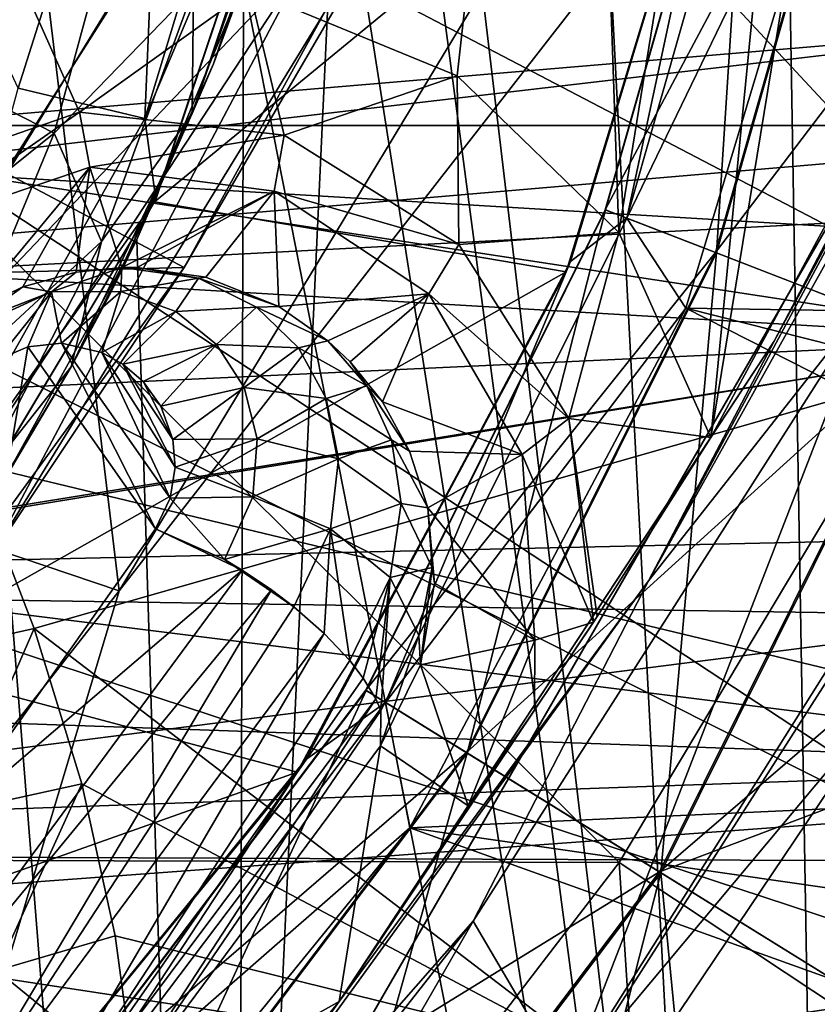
# Model space of a CAD drawing. Header units: metres. Extents: x -23 to 23, y -109 to 23.
# Tile 495 of 656: x 10.42 to 11.7, y -7.96 to -6.38. Entities that reach past the tile are written whole.
import ezdxf

# ---------------------------------------------------------------- set-up
doc = ezdxf.new("R2010")
doc.units = ezdxf.units.M
doc.layers.add('solid_509434_01', color=7, linetype='CONTINUOUS')

msp = doc.modelspace()

# ---------------------------------------------------------------- linework, layer by layer
at = {"layer": 'solid_509434_01'}
for points in [[(10.253399, 20.587858), (12.106771, 19.555323), (10.253399, -20.587858)], [(12.106771, 19.555323), (12.106771, -19.555323), (10.253399, -20.587858)], [(10.290458, 14.165108, 46), (10.290458, -14.165108, 46), (11.716102, -13.011222, 46)], [(10.290458, 14.165108, 46), (11.716102, -13.011222, 46), (11.716102, 13.011222, 46)], [(11.521794, 1.355526, 72.900002), (11, -5, 72.900002), (11.735027, -11.198284, 72.900002)], [(11.521794, 1.355526, 72.900002), (11.735027, -11.198284, 72.900002), (12.328992, 0.695774, 72.900002)], [(18.404852, -1.873397, 106.099998), (14.960517, -1.087624, 106.099998), (8.422169, -12.412375, 106.099998)], [(8.422169, -12.412375, 109.099998), (8.422169, -12.412375, 106.099998), (14.960517, -1.087624, 106.099998)], [(8.422169, -12.412375, 109.099998), (14.960517, -1.087624, 106.099998), (9.084251, -11.265615, 110.232346)], [(9.084251, -11.265615, 110.232346), (14.960517, -1.087624, 106.099998), (9.713888, -10.175053, 111.099998)], [(9.713888, -10.175053, 111.099998), (14.960517, -1.087624, 106.099998), (13.668797, -3.324948, 111.099998)], [(18.121199, -3.72379, 106.099998), (18.404852, -1.873397, 106.099998), (8.422169, -12.412375, 106.099998)], [(12.193841, -2.977841, 54.400002), (12.22377, -5.758675, 54.400002), (11.525496, -7.053089, 54.400002)], [(11.833839, -3.907073, 54.400002), (12.193841, -2.977841, 54.400002), (11.525496, -7.053089, 54.400002)], [(10.575514, -7.299379, 111.099998), (9.713888, -10.175053, 111.099998), (13.668797, -3.324948, 111.099998)], [(11.378405, -5.970968, 111.099998), (10.575514, -7.299379, 111.099998), (13.668797, -3.324948, 111.099998)], [(4.5, -3.5, 91.650002), (11.444531, -5.389339, 91.650002), (10.679605, -6.78, 91.650002)], [(4.5, -6.947333, 91.650002), (4.5, -3.5, 91.650002), (10.679605, -6.78, 91.650002)], [(17.651779, -5.537324, 106.099998), (18.121199, -3.72379, 106.099998), (8.422169, -12.412375, 106.099998)], [(12.073655, -7.790968, 160.36026), (6.034029, -3.818644, 160.518265), (5.532498, -4.492317, 160.518265)], [(12.913908, -6.335608, 160.36026), (6.034029, -3.818644, 160.518265), (12.073655, -7.790968, 160.36026)], [(11.377813, -6.723723, 54.400002), (11.309221, -4.754323, 54.400002), (11.833839, -3.907073, 54.400002)], [(11.377813, -6.723723, 54.400002), (11.833839, -3.907073, 54.400002), (11.525496, -7.053089, 54.400002)], [(11.070127, -9.13894, 160.36026), (5.532498, -4.492317, 160.518265), (4.956149, -5.103211, 160.518265)], [(12.073655, -7.790968, 160.36026), (5.532498, -4.492317, 160.518265), (11.070127, -9.13894, 160.36026)], [(11.118183, -6.471982, 54.400002), (10.784767, -6.334826, 54.400002), (11.309221, -4.754323, 54.400002)], [(11.377813, -6.723723, 54.400002), (11.118183, -6.471982, 54.400002), (11.309221, -4.754323, 54.400002)], [(9.340305, -4.843972, 124.174011), (10.930961, -5.404723, 123.09687), (10.247341, -6.609761, 123.09687)], [(12.838704, -4.946627, 121.865013), (12.188417, -6.383096, 121.865013), (10.930961, -5.404723, 123.09687)], [(-15.310991, -4.978122, 84), (-14.70641, -6.552169, 84), (15.31097, -4.978186, 84)], [(-14.70641, -6.552169, 84), (14.706376, -6.552244, 84), (15.31097, -4.978186, 84)], [(11.735027, -11.198284, 72.900002), (11, -5, 72.900002), (10.974696, -5.448019, 72.900002)], [(11.070127, -9.13894, 160.36026), (4.956149, -5.103211, 160.518265), (9.916895, -10.361295, 160.36026)], [(8.197209, -5.279028, 98.599998), (7.363748, -6.390323, 98.599998), (10.906974, -5.792941, 98.599998)], [(9.700037, -6.593759, 158.149994), (10.149278, -5.388997, 158.149994), (15.65626, -6.088651, 158.149994)], [(10.679605, -6.78, 91.650002), (11.444531, -5.389339, 91.650002), (11.172611, -5.932559, 98.300003)], [(12.188417, -6.383096, 121.865013), (10.247341, -6.609761, 123.09687), (10.930961, -5.404723, 123.09687)], [(10.822536, -5.949132, 100.099998), (16.110178, -5.427851, 100.099998), (15.428868, -7.137864, 100.099998)], [(12.061766, -6.895697, 124.262932), (10.718963, -5.450511, 125.416168), (10.404607, -6.028962, 125.416168)], [(12.061766, -6.895697, 124.262932), (12.677967, -5.683835, 124.262932), (10.718963, -5.450511, 125.416168)], [(11.735027, -11.198284, 72.900002), (10.974696, -5.448019, 72.900002), (10.899777, -5.889646, 72.900002)], [(9.7273, -6.591065, 100.400002), (9.742374, -6.724676, 100.187866), (10.481912, -5.501331, 100.187866)], [(10.136563, -5.94244, 100.400002), (9.7273, -6.591065, 100.400002), (10.481912, -5.501331, 100.187866)], [(10.481912, -5.501331, 100.187866), (9.742374, -6.724676, 100.187866), (10.584085, -5.760596, 100.099998)], [(10.088026, -6.460151, 54.400002), (9.84258, -6.091268, 54.400002), (10.637847, -5.490748, 54.400002)], [(10.423058, -6.331089, 54.400002), (10.088026, -6.460151, 54.400002), (10.637847, -5.490748, 54.400002)], [(17.000689, -7.295651, 106.099998), (17.651779, -5.537324, 106.099998), (8.422169, -12.412375, 106.099998)], [(10.575514, -7.299379, 111.099998), (10.384273, -5.708711, 110.099998), (9.586883, -6.965213, 110.099998)], [(10.384274, -5.708708, 100.599998), (10.822536, -5.949132, 100.099998), (9.991735, -7.258531, 100.099998)], [(11.378405, -5.970968, 111.099998), (10.384273, -5.708711, 110.099998), (10.575514, -7.299379, 111.099998)], [(10.864033, -5.723017, 75.139252), (10.907485, -5.855314, 74.400002), (10.616578, -6.540737, 75.139252)], [(10.864033, -5.723017, 75.139252), (10.616578, -6.540737, 75.139252), (10.650364, -5.743917, 75.856514)], [(10.650364, -5.743917, 75.856514), (10.413458, -6.492272, 75.856514), (10.216964, -6.069409, 76.523087)], [(10.616578, -6.540737, 75.139252), (10.413458, -6.492272, 75.856514), (10.650364, -5.743917, 75.856514)], [(9.742374, -6.724676, 100.187866), (10.304541, -6.246522, 100.099998), (10.584085, -5.760596, 100.099998)], [(11.525496, -7.053089, 54.400002), (12.22377, -5.758675, 54.400002), (11.626937, -6.898334, 53.998253)], [(12.22377, -5.758675, 54.400002), (12.134419, -5.960582, 53.998253), (11.626937, -6.898334, 53.998253)], [(7.363748, -6.390323, 98.599998), (10.119771, -7.078863, 98.599998), (10.906974, -5.792941, 98.599998)], [(10.879126, -6.281066, 98.512131), (10.906974, -5.792941, 98.599998), (10.119771, -7.078863, 98.599998)], [(10.616578, -6.540737, 75.139252), (10.907485, -5.855314, 74.400002), (10.634219, -6.671063, 74.400002)], [(10.632411, -6.674879, 72.900002), (10.906758, -5.858609, 72.900002), (11.559847, -5.911167, 72.900002)], [(10.634219, -6.671063, 74.400002), (10.906758, -5.858609, 72.900002), (10.632411, -6.674879, 72.900002)], [(10.634219, -6.671063, 74.400002), (10.907485, -5.855314, 74.400002), (10.906758, -5.858609, 72.900002)], [(11.35586, -6.687469, 73.623169), (11.591764, -5.85835, 73.623169), (11.356274, -6.68763, 73.37561)], [(11.778519, -5.89326, 73.868675), (11.591764, -5.85835, 73.623169), (11.35586, -6.687469, 73.623169)], [(11.591764, -5.85835, 73.623169), (11.592201, -5.858431, 73.37561), (11.356274, -6.68763, 73.37561)], [(11.356274, -6.68763, 73.37561), (11.592201, -5.858431, 73.37561), (11.534366, -6.756623, 73.130249)], [(11.390619, -6.700935, 74.04142), (11.628407, -5.865199, 74.04142), (11.757998, -5.940118, 74.099998)], [(11.561614, -5.902317, 73.900002), (11.628407, -5.865199, 74.04142), (11.390619, -6.700935, 74.04142)], [(11.592201, -5.858431, 73.37561), (11.779939, -5.893525, 73.130249), (11.534366, -6.756623, 73.130249)], [(11.735027, -11.198284, 72.900002), (10.899777, -5.889646, 72.900002), (10.7753, -6.321504, 72.900002)], [(11.533019, -6.756101, 73.868675), (11.778519, -5.89326, 73.868675), (11.35586, -6.687469, 73.623169)], [(12.203321, -5.887346, 53.928673), (11.784501, -6.826897, 53.900002), (11.425137, -7.283415, 53.928673)], [(12.203321, -5.887346, 53.928673), (11.425137, -7.283415, 53.928673), (12.134419, -5.960582, 53.998253)], [(12.136732, -5.960222, 74.043144), (11.778519, -5.89326, 73.868675), (11.533019, -6.756101, 73.868675)], [(11.534366, -6.756623, 73.130249), (11.779939, -5.893525, 73.130249), (11.87478, -6.8885, 72.956299)], [(10.632411, -6.674879, 72.900002), (11.559847, -5.911167, 72.900002), (11.292959, -6.786839, 72.900002)], [(11.292959, -6.786839, 72.900002), (11.559847, -5.911167, 72.900002), (11.299817, -6.770332, 73.900002)], [(11.299817, -6.770332, 73.900002), (11.561614, -5.902317, 73.900002), (11.390619, -6.700935, 74.04142)], [(11.559847, -5.911167, 72.900002), (11.561614, -5.902317, 73.900002), (11.299817, -6.770332, 73.900002)], [(10.679605, -6.78, 91.650002), (11.172611, -5.932559, 98.300003), (10.365658, -7.250906, 98.300003)], [(10.879126, -6.281066, 98.512131), (10.365658, -7.250906, 98.300003), (11.172611, -5.932559, 98.300003)], [(11.390619, -6.700935, 74.04142), (11.757998, -5.940118, 74.099998), (11.485077, -6.845605, 74.099998)], [(11.485077, -6.845605, 74.099998), (11.757998, -5.940118, 74.099998), (13.050323, -6.870268, 74.099998)], [(9.991735, -7.258531, 100.099998), (10.822536, -5.949132, 100.099998), (15.428868, -7.137864, 100.099998)], [(11.425137, -7.283415, 53.928673), (11.626937, -6.898334, 53.998253), (12.134419, -5.960582, 53.998253)], [(11.872829, -6.887744, 74.043144), (12.136732, -5.960222, 74.043144), (11.533019, -6.756101, 73.868675)], [(12.061766, -6.895697, 124.262932), (10.404607, -6.028962, 125.416168), (10.059065, -6.589343, 125.416168)], [(10.69269, -6.532525, 68.789856), (10.726728, -6.453097, 68.857368), (10.853379, -6.073064, 68.711205)], [(10.830923, -6.122151, 68.52729), (10.69269, -6.532525, 68.789856), (10.853379, -6.073064, 68.711205)], [(10.853379, -6.073064, 68.711205), (10.726728, -6.453097, 68.857368), (10.7753, -6.321504, 72.900002)], [(9.700037, -6.593759, 158.149994), (15.65626, -6.088651, 158.149994), (15.2953, -6.928051, 158.149994)], [(10.278949, -6.466509, 67.543297), (10.57847, -6.167852, 67.694832), (10.35322, -6.118078, 67.294067)], [(7.371345, -6.381042, 98.599998), (13.141463, -6.127965, 98.599998), (12.360409, -7.580604, 98.599998)], [(10.694644, -6.333047, 68.218842), (10.69269, -6.532525, 68.789856), (10.830923, -6.122151, 68.52729)], [(10.278949, -6.466509, 67.543297), (10.471233, -6.564219, 67.964005), (10.57847, -6.167852, 67.694832)], [(10.57847, -6.167852, 67.694832), (10.471233, -6.564219, 67.964005), (10.694644, -6.333047, 68.218842)], [(9.585305, -7.302037, 100.099998), (15.531333, -7.392719, 100.099998), (16.026323, -6.242848, 100.099998)], [(9.97379, -6.761765, 100.099998), (9.585305, -7.302037, 100.099998), (16.026323, -6.242848, 100.099998)], [(10.304541, -6.246522, 100.099998), (9.97379, -6.761765, 100.099998), (16.026323, -6.242848, 100.099998)], [(10.076378, -7.501585, 98.512131), (10.879126, -6.281066, 98.512131), (10.119771, -7.078863, 98.599998)], [(10.076378, -7.501585, 98.512131), (10.365658, -7.250906, 98.300003), (10.879126, -6.281066, 98.512131)], [(10.761312, -11.833097, 72.900002), (10.7753, -6.321504, 72.900002), (10.603984, -6.735096, 72.900002)], [(10.726728, -6.453097, 68.857368), (10.603984, -6.735096, 72.900002), (10.7753, -6.321504, 72.900002)], [(10.761312, -11.833097, 72.900002), (11.735027, -11.198284, 72.900002), (10.7753, -6.321504, 72.900002)], [(10.199158, -6.638657, 54.486027), (10.088026, -6.460151, 54.400002), (10.423058, -6.331089, 54.400002)], [(10.511634, -6.530367, 54.486027), (10.199158, -6.638657, 54.486027), (10.423058, -6.331089, 54.400002)], [(10.511634, -6.530367, 54.486027), (10.423058, -6.331089, 54.400002), (10.784767, -6.334826, 54.400002)], [(10.471233, -6.564219, 67.964005), (10.547137, -6.738192, 68.47908), (10.694644, -6.333047, 68.218842)], [(10.840237, -6.567621, 54.486027), (10.511634, -6.530367, 54.486027), (10.784767, -6.334826, 54.400002)], [(10.694644, -6.333047, 68.218842), (10.547137, -6.738192, 68.47908), (10.69269, -6.532525, 68.789856)], [(10.840237, -6.567621, 54.486027), (10.784767, -6.334826, 54.400002), (11.118183, -6.471982, 54.400002)], [(6.892837, -6.89542, 98.599998), (7.371345, -6.381042, 98.599998), (12.360409, -7.580604, 98.599998)], [(12.188417, -6.383096, 121.865013), (11.378046, -7.735729, 121.865013), (10.247341, -6.609761, 123.09687)], [(12.578945, -8.532036, 120.490494), (11.378046, -7.735729, 121.865013), (12.188417, -6.383096, 121.865013)], [(10.157389, -6.816461, 67.780403), (10.471233, -6.564219, 67.964005), (10.278949, -6.466509, 67.543297)], [(10.726728, -6.453097, 68.857368), (10.560324, -6.82321, 68.995605), (10.603984, -6.735096, 72.900002)], [(10.69269, -6.532525, 68.789856), (10.560324, -6.82321, 68.995605), (10.726728, -6.453097, 68.857368)], [(11.120539, -6.743116, 54.486027), (10.840237, -6.567621, 54.486027), (11.118183, -6.471982, 54.400002)], [(11.120539, -6.743116, 54.486027), (11.118183, -6.471982, 54.400002), (11.377813, -6.723723, 54.400002)], [(10.616578, -6.540737, 75.139252), (10.198304, -7.285685, 75.139252), (10.413458, -6.492272, 75.856514)], [(10.511634, -6.530367, 54.486027), (10.246555, -6.714789, 54.694763), (10.199158, -6.638657, 54.486027)], [(10.511634, -6.530367, 54.486027), (10.528537, -6.618762, 54.694763), (10.246555, -6.714789, 54.694763)], [(10.840237, -6.567621, 54.486027), (10.528537, -6.618762, 54.694763), (10.511634, -6.530367, 54.486027)], [(10.616578, -6.540737, 75.139252), (10.634219, -6.671063, 74.400002), (10.198304, -7.285685, 75.139252)], [(10.69269, -6.532525, 68.789856), (10.498278, -6.939602, 69.038185), (10.560324, -6.82321, 68.995605)], [(10.547137, -6.738192, 68.47908), (10.498278, -6.939602, 69.038185), (10.69269, -6.532525, 68.789856)], [(-14.70641, -6.552169, 84), (-13.941142, -8.052975, 84), (14.706376, -6.552244, 84)], [(-13.941142, -8.052975, 84), (13.941094, -8.053056, 84), (14.706376, -6.552244, 84)], [(10.157389, -6.816461, 67.780403), (10.307223, -6.959758, 68.218765), (10.471233, -6.564219, 67.964005)], [(10.471233, -6.564219, 67.964005), (10.307223, -6.959758, 68.218765), (10.547137, -6.738192, 68.47908)], [(10.840237, -6.567621, 54.486027), (10.824327, -6.657231, 54.694763), (10.528537, -6.618762, 54.694763)], [(11.120539, -6.743116, 54.486027), (10.824327, -6.657231, 54.694763), (10.840237, -6.567621, 54.486027)], [(9.083961, -7.72249, 158.149994), (9.700037, -6.593759, 158.149994), (15.2953, -6.928051, 158.149994)], [(10.175427, -6.784923, 125.300674), (12.061766, -6.895697, 124.262932), (10.059065, -6.589343, 125.416168)], [(11.378046, -7.735729, 121.865013), (9.431443, -7.729477, 123.09687), (10.247341, -6.609761, 123.09687)], [(10.528537, -6.618762, 54.694763), (10.333207, -6.853974, 64.087692), (10.246555, -6.714789, 54.694763)], [(10.528537, -6.618762, 54.694763), (10.420793, -6.810904, 64.09166), (10.333207, -6.853974, 64.087692)], [(10.528537, -6.618762, 54.694763), (10.506383, -6.787537, 64.101974), (10.420793, -6.810904, 64.09166)], [(10.528537, -6.618762, 54.694763), (10.57963, -6.780145, 64.115135), (10.506383, -6.787537, 64.101974)], [(10.528537, -6.618762, 54.694763), (10.824327, -6.657231, 54.694763), (10.57963, -6.780145, 64.115135)], [(10.824327, -6.657231, 54.694763), (10.604458, -6.780144, 64.120438), (10.57963, -6.780145, 64.115135)], [(10.824327, -6.657231, 54.694763), (10.714874, -6.795636, 64.149223), (10.604458, -6.780144, 64.120438)], [(10.824327, -6.657231, 54.694763), (10.832003, -6.842782, 64.189888), (10.714874, -6.795636, 64.149223)], [(10.824327, -6.657231, 54.694763), (11.072672, -6.822514, 54.694763), (10.832003, -6.842782, 64.189888)], [(11.120539, -6.743116, 54.486027), (11.072672, -6.822514, 54.694763), (10.824327, -6.657231, 54.694763)], [(10.192843, -7.409513, 74.400002), (10.634219, -6.671063, 74.400002), (10.632411, -6.674879, 72.900002)], [(10.198304, -7.285685, 75.139252), (10.634219, -6.671063, 74.400002), (10.192843, -7.409513, 74.400002)], [(10.190804, -7.412057, 72.900002), (10.632411, -6.674879, 72.900002), (11.292959, -6.786839, 72.900002)], [(10.192843, -7.409513, 74.400002), (10.632411, -6.674879, 72.900002), (10.190804, -7.412057, 72.900002)], [(10.971622, -7.459124, 73.623169), (11.35586, -6.687469, 73.623169), (10.971999, -7.459358, 73.37561)], [(11.533019, -6.756101, 73.868675), (11.35586, -6.687469, 73.623169), (10.971622, -7.459124, 73.623169)], [(11.35586, -6.687469, 73.623169), (11.356274, -6.68763, 73.37561), (10.971999, -7.459358, 73.37561)], [(10.971999, -7.459358, 73.37561), (11.356274, -6.68763, 73.37561), (11.134381, -7.5599, 73.130249)], [(11.356274, -6.68763, 73.37561), (11.534366, -6.756623, 73.130249), (11.134381, -7.5599, 73.130249)], [(11.003314, -7.478747, 74.04142), (11.390619, -6.700935, 74.04142), (11.485077, -6.845605, 74.099998)], [(11.299817, -6.770332, 73.900002), (11.390619, -6.700935, 74.04142), (11.003314, -7.478747, 74.04142)], [(12.173133, -6.693384, 53.900002), (11.294981, -8.087753, 53.900002), (11.784501, -6.826897, 53.900002)], [(11.827487, -7.45071, 53.950001), (11.294981, -8.087753, 53.900002), (12.173133, -6.693384, 53.900002)], [(10.761312, -11.833097, 72.900002), (10.603984, -6.735096, 72.900002), (10.386634, -7.128485, 72.900002)], [(10.498278, -6.939602, 69.038185), (10.386634, -7.128485, 72.900002), (10.603984, -6.735096, 72.900002)], [(10.560324, -6.82321, 68.995605), (10.498278, -6.939602, 69.038185), (10.603984, -6.735096, 72.900002)], [(11.297584, -7.022442, 54.486027), (11.120539, -6.743116, 54.486027), (11.377813, -6.723723, 54.400002)], [(11.297584, -7.022442, 54.486027), (11.377813, -6.723723, 54.400002), (11.525496, -7.053089, 54.400002)], [(10.307223, -6.959758, 68.218765), (10.342225, -7.137953, 68.724396), (10.547137, -6.738192, 68.47908)], [(10.547137, -6.738192, 68.47908), (10.342225, -7.137953, 68.724396), (10.498278, -6.939602, 69.038185)], [(11.297584, -7.022442, 54.486027), (11.072672, -6.822514, 54.694763), (11.120539, -6.743116, 54.486027)], [(11.133153, -7.55914, 73.868675), (11.533019, -6.756101, 73.868675), (10.971622, -7.459124, 73.623169)], [(11.872829, -6.887744, 74.043144), (11.533019, -6.756101, 73.868675), (11.133153, -7.55914, 73.868675)], [(11.134381, -7.5599, 73.130249), (11.534366, -6.756623, 73.130249), (11.444766, -7.752083, 72.956299)], [(11.534366, -6.756623, 73.130249), (11.87478, -6.8885, 72.956299), (11.444766, -7.752083, 72.956299)], [(4.5, -6.947333, 91.650002), (10.679605, -6.78, 91.650002), (9.746222, -8.0643, 91.650002)], [(9.746222, -8.0643, 91.650002), (10.679605, -6.78, 91.650002), (10.365658, -7.250906, 98.300003)], [(10.466644, -6.819304, 64.206161), (10.506383, -6.787537, 64.101974), (10.57963, -6.780145, 64.115135)], [(10.466644, -6.819304, 64.206161), (10.57963, -6.780145, 64.115135), (10.578422, -6.818895, 64.267014)], [(10.702667, -6.797308, 64.197388), (10.578422, -6.818895, 64.267014), (10.57963, -6.780145, 64.115135)], [(10.702667, -6.797308, 64.197388), (10.57963, -6.780145, 64.115135), (10.604458, -6.780144, 64.120438)], [(10.702667, -6.797308, 64.197388), (10.604458, -6.780144, 64.120438), (10.714874, -6.795636, 64.149223)], [(10.87456, -7.571047, 73.900002), (11.299817, -6.770332, 73.900002), (11.003314, -7.478747, 74.04142)], [(11.292959, -6.786839, 72.900002), (11.299817, -6.770332, 73.900002), (10.87456, -7.571047, 73.900002)], [(10.175427, -6.784923, 125.300674), (10.277535, -6.978586, 125.189629), (12.061766, -6.895697, 124.262932)], [(10.190804, -7.412057, 72.900002), (11.292959, -6.786839, 72.900002), (10.86149, -7.590755, 72.900002)], [(10.466644, -6.819304, 64.206161), (10.420793, -6.810904, 64.09166), (10.506383, -6.787537, 64.101974)], [(10.702667, -6.797308, 64.197388), (10.666224, -6.850839, 64.342445), (10.578422, -6.818895, 64.267014)], [(10.702667, -6.797308, 64.197388), (10.795723, -6.843535, 64.288048), (10.666224, -6.850839, 64.342445)], [(10.702667, -6.797308, 64.197388), (10.714874, -6.795636, 64.149223), (10.832003, -6.842782, 64.189888)], [(10.702667, -6.797308, 64.197388), (10.832003, -6.842782, 64.189888), (10.795723, -6.843535, 64.288048)], [(10.86149, -7.590755, 72.900002), (11.292959, -6.786839, 72.900002), (10.87456, -7.571047, 73.900002)], [(10.341881, -6.867906, 64.18045), (10.333207, -6.853974, 64.087692), (10.420793, -6.810904, 64.09166)], [(10.466644, -6.819304, 64.206161), (10.341881, -6.867906, 64.18045), (10.420793, -6.810904, 64.09166)], [(10.466644, -6.819304, 64.206161), (10.345788, -6.874181, 64.199677), (10.341881, -6.867906, 64.18045)], [(10.466644, -6.819304, 64.206161), (10.379622, -6.928529, 64.294586), (10.345788, -6.874181, 64.199677)], [(10.466644, -6.819304, 64.206161), (10.428829, -6.907382, 64.302864), (10.379622, -6.928529, 64.294586)], [(10.466644, -6.819304, 64.206161), (10.48307, -6.90174, 64.327332), (10.428829, -6.907382, 64.302864)], [(10.466644, -6.819304, 64.206161), (10.578422, -6.818895, 64.267014), (10.48307, -6.90174, 64.327332)], [(10.578422, -6.818895, 64.267014), (10.54758, -6.916548, 64.374901), (10.48307, -6.90174, 64.327332)], [(10.578422, -6.818895, 64.267014), (10.666224, -6.850839, 64.342445), (10.54758, -6.916548, 64.374901)], [(11.072672, -6.822514, 54.694763), (10.910619, -6.897717, 64.224731), (10.832003, -6.842782, 64.189888)], [(11.072672, -6.822514, 54.694763), (10.946469, -6.931679, 64.243462), (10.910619, -6.897717, 64.224731)], [(11.072672, -6.822514, 54.694763), (10.998011, -6.995664, 64.275246), (10.946469, -6.931679, 64.243462)], [(11.072672, -6.822514, 54.694763), (11.222355, -7.080537, 54.694763), (10.998011, -6.995664, 64.275246)], [(11.297584, -7.022442, 54.486027), (11.222355, -7.080537, 54.694763), (11.072672, -6.822514, 54.694763)], [(11.294981, -8.087753, 53.900002), (11.143915, -7.829821, 53.900002), (11.784501, -6.826897, 53.900002)], [(11.425137, -7.283415, 53.928673), (11.784501, -6.826897, 53.900002), (11.143915, -7.829821, 53.900002)], [(10.795723, -6.843535, 64.288048), (10.731757, -6.903958, 64.423225), (10.666224, -6.850839, 64.342445)], [(10.795723, -6.843535, 64.288048), (10.863423, -6.909208, 64.380592), (10.731757, -6.903958, 64.423225)], [(10.795723, -6.843535, 64.288048), (10.832003, -6.842782, 64.189888), (10.910619, -6.897717, 64.224731)], [(10.795723, -6.843535, 64.288048), (10.910619, -6.897717, 64.224731), (10.863423, -6.909208, 64.380592)], [(11.003314, -7.478747, 74.04142), (11.485077, -6.845605, 74.099998), (11.042365, -7.679976, 74.099998)], [(11.042365, -7.679976, 74.099998), (11.485077, -6.845605, 74.099998), (12.955381, -7.592975, 74.099998)], [(11.485077, -6.845605, 74.099998), (13.026409, -7.235283, 74.099998), (12.955381, -7.592975, 74.099998)], [(11.485077, -6.845605, 74.099998), (13.050323, -6.870268, 74.099998), (13.026409, -7.235283, 74.099998)], [(10.666224, -6.850839, 64.342445), (10.58132, -6.935102, 64.408928), (10.54758, -6.916548, 64.374901)], [(10.666224, -6.850839, 64.342445), (10.731757, -6.903958, 64.423225), (10.58132, -6.935102, 64.408928)], [(11.442988, -7.750982, 74.043144), (11.872829, -6.887744, 74.043144), (11.133153, -7.55914, 73.868675)], [(12.268468, -7.041016, 74.099998), (11.872829, -6.887744, 74.043144), (11.442988, -7.750982, 74.043144)], [(11.803727, -7.974342, 72.900032), (11.444766, -7.752083, 72.956299), (11.87478, -6.8885, 72.956299)], [(6.381033, -7.371809, 98.599998), (6.892837, -6.89542, 98.599998), (12.360409, -7.580604, 98.599998)], [(10.277535, -6.978586, 125.189629), (10.365514, -7.170213, 125.083328), (12.061766, -6.895697, 124.262932)], [(10.428829, -6.907382, 64.302864), (10.302598, -7.668501, 64.896965), (10.379622, -6.928529, 64.294586)], [(10.428829, -6.907382, 64.302864), (10.633937, -7.199607, 64.659515), (10.302598, -7.668501, 64.896965)], [(10.365514, -7.170213, 125.083328), (10.439292, -7.359827, 124.982109), (12.061766, -6.895697, 124.262932)], [(10.428829, -6.907382, 64.302864), (10.48307, -6.90174, 64.327332), (10.633937, -7.199607, 64.659515)], [(10.439292, -7.359827, 124.982109), (11.330073, -8.041533, 124.262932), (12.061766, -6.895697, 124.262932)], [(10.48307, -6.90174, 64.327332), (10.657469, -7.150458, 64.630882), (10.633937, -7.199607, 64.659515)], [(10.48307, -6.90174, 64.327332), (10.54758, -6.916548, 64.374901), (10.657469, -7.150458, 64.630882)], [(10.731757, -6.903958, 64.423225), (10.613819, -6.96329, 64.450363), (10.58132, -6.935102, 64.408928)], [(10.731757, -6.903958, 64.423225), (10.642336, -7.003039, 64.499245), (10.613819, -6.96329, 64.450363)], [(10.731757, -6.903958, 64.423225), (10.776009, -6.972911, 64.505135), (10.642336, -7.003039, 64.499245)], [(10.863423, -6.909208, 64.380592), (10.776009, -6.972911, 64.505135), (10.731757, -6.903958, 64.423225)], [(10.863423, -6.909208, 64.380592), (10.907979, -6.990744, 64.473007), (10.776009, -6.972911, 64.505135)], [(10.973133, -6.97016, 64.319427), (10.863423, -6.909208, 64.380592), (10.910619, -6.897717, 64.224731)], [(10.973133, -6.97016, 64.319427), (10.907979, -6.990744, 64.473007), (10.863423, -6.909208, 64.380592)], [(10.973133, -6.97016, 64.319427), (10.910619, -6.897717, 64.224731), (10.946469, -6.931679, 64.243462)], [(11.525496, -7.053089, 54.400002), (11.626937, -6.898334, 53.998253), (10.928421, -7.958786, 53.998253)], [(11.425137, -7.283415, 53.928673), (10.928421, -7.958786, 53.998253), (11.626937, -6.898334, 53.998253)], [(12.902901, -8.864067, 122.946899), (12.061766, -6.895697, 124.262932), (11.330073, -8.041533, 124.262932)], [(10.54758, -6.916548, 64.374901), (10.665618, -7.100637, 64.593575), (10.657469, -7.150458, 64.630882)], [(10.54758, -6.916548, 64.374901), (10.58132, -6.935102, 64.408928), (10.665618, -7.100637, 64.593575)], [(9.083961, -7.72249, 158.149994), (15.2953, -6.928051, 158.149994), (14.890129, -7.744683, 158.149994)], [(10.342225, -7.137953, 68.724396), (10.357421, -7.174334, 69.123062), (10.498278, -6.939602, 69.038185)], [(10.498278, -6.939602, 69.038185), (10.357421, -7.174334, 69.123062), (10.386634, -7.128485, 72.900002)], [(10.58132, -6.935102, 64.408928), (10.661747, -7.056458, 64.55452), (10.665618, -7.100637, 64.593575)], [(10.58132, -6.935102, 64.408928), (10.613819, -6.96329, 64.450363), (10.661747, -7.056458, 64.55452)], [(10.973133, -6.97016, 64.319427), (10.946469, -6.931679, 64.243462), (10.998011, -6.995664, 64.275246)], [(10.575514, -7.299379, 111.099998), (9.586883, -6.965213, 110.099998), (9.617935, -8.521547, 111.099998)], [(10.613819, -6.96329, 64.450363), (10.642336, -7.003039, 64.499245), (10.661747, -7.056458, 64.55452)], [(10.776009, -6.972911, 64.505135), (10.661747, -7.056458, 64.55452), (10.642336, -7.003039, 64.499245)], [(10.776009, -6.972911, 64.505135), (10.797223, -7.05506, 64.585022), (10.661747, -7.056458, 64.55452)], [(10.907979, -6.990744, 64.473007), (10.797223, -7.05506, 64.585022), (10.776009, -6.972911, 64.505135)], [(10.973133, -6.97016, 64.319427), (11.012929, -7.057117, 64.413559), (10.907979, -6.990744, 64.473007)], [(10.973133, -6.97016, 64.319427), (10.998011, -6.995664, 64.275246), (11.041524, -7.074994, 64.310143)], [(10.973133, -6.97016, 64.319427), (11.041524, -7.074994, 64.310143), (11.012929, -7.057117, 64.413559)], [(10.907979, -6.990744, 64.473007), (10.927476, -7.087413, 64.563744), (10.797223, -7.05506, 64.585022)], [(11.012929, -7.057117, 64.413559), (10.927476, -7.087413, 64.563744), (10.907979, -6.990744, 64.473007)], [(11.222355, -7.080537, 54.694763), (11.041524, -7.074994, 64.310143), (10.998011, -6.995664, 64.275246)], [(11.297584, -7.022442, 54.486027), (11.336807, -7.349784, 54.486069), (11.222355, -7.080537, 54.694763)], [(11.297584, -7.022442, 54.486027), (11.525496, -7.053089, 54.400002), (11.342671, -7.340884, 54.481274)], [(11.297584, -7.022442, 54.486027), (11.342671, -7.340884, 54.481274), (11.336807, -7.349784, 54.486069)], [(11.342671, -7.340884, 54.481274), (11.525496, -7.053089, 54.400002), (10.928421, -7.958786, 53.998253)], [(12.057673, -7.518422, 74.099998), (12.268468, -7.041016, 74.099998), (11.442988, -7.750982, 74.043144)], [(10.797223, -7.05506, 64.585022), (10.665618, -7.100637, 64.593575), (10.661747, -7.056458, 64.55452)], [(10.797223, -7.05506, 64.585022), (10.790107, -7.148571, 64.658775), (10.665618, -7.100637, 64.593575)], [(10.927476, -7.087413, 64.563744), (10.790107, -7.148571, 64.658775), (10.797223, -7.05506, 64.585022)], [(11.012929, -7.057117, 64.413559), (11.02793, -7.159348, 64.506287), (10.927476, -7.087413, 64.563744)], [(11.012929, -7.057117, 64.413559), (11.041524, -7.074994, 64.310143), (11.070881, -7.166233, 64.345711)], [(11.012929, -7.057117, 64.413559), (11.070881, -7.166233, 64.345711), (11.02793, -7.159348, 64.506287)], [(11.222355, -7.080537, 54.694763), (11.070881, -7.166233, 64.345711), (11.041524, -7.074994, 64.310143)], [(11.222355, -7.080537, 54.694763), (11.242517, -7.378397, 54.694763), (11.070881, -7.166233, 64.345711)], [(11.222355, -7.080537, 54.694763), (11.336807, -7.349784, 54.486069), (11.242517, -7.378397, 54.694763)], [(10.927476, -7.087413, 64.563744), (10.914884, -7.199637, 64.649742), (10.790107, -7.148571, 64.658775)], [(11.02793, -7.159348, 64.506287), (10.914884, -7.199637, 64.649742), (10.927476, -7.087413, 64.563744)], [(10.790107, -7.148571, 64.658775), (10.657469, -7.150458, 64.630882), (10.665618, -7.100637, 64.593575)], [(10.761312, -11.833097, 72.900002), (10.386634, -7.128485, 72.900002), (10.127333, -7.493738, 72.900002)], [(9.991735, -7.258531, 100.099998), (15.428868, -7.137864, 100.099998), (14.566649, -8.76422, 100.099998)], [(10.744539, -7.249233, 64.718094), (10.633937, -7.199607, 64.659515), (10.657469, -7.150458, 64.630882)], [(10.790107, -7.148571, 64.658775), (10.744539, -7.249233, 64.718094), (10.657469, -7.150458, 64.630882)], [(10.914884, -7.199637, 64.649742), (10.744539, -7.249233, 64.718094), (10.790107, -7.148571, 64.658775)], [(11.02793, -7.159348, 64.506287), (11.010405, -7.278136, 64.594917), (10.914884, -7.199637, 64.649742)], [(11.077773, -7.261785, 64.428474), (11.010405, -7.278136, 64.594917), (11.02793, -7.159348, 64.506287)], [(11.077773, -7.261785, 64.428474), (11.02793, -7.159348, 64.506287), (11.070881, -7.166233, 64.345711)], [(10.220323, -7.408491, 125.026413), (10.439292, -7.359827, 124.982109), (10.365514, -7.170213, 125.083328)], [(11.077773, -7.261785, 64.428474), (11.070881, -7.166233, 64.345711), (11.081694, -7.2869, 64.386734)], [(11.242517, -7.378397, 54.694763), (11.081694, -7.2869, 64.386734), (11.070881, -7.166233, 64.345711)], [(10.773206, -7.266229, 64.724442), (10.302598, -7.668501, 64.896965), (10.633937, -7.199607, 64.659515)], [(10.773206, -7.266229, 64.724442), (10.633937, -7.199607, 64.659515), (10.744539, -7.249233, 64.718094)], [(10.914884, -7.199637, 64.649742), (10.855946, -7.324964, 64.722115), (10.744539, -7.249233, 64.718094)], [(10.904739, -7.367935, 64.70295), (10.855946, -7.324964, 64.722115), (10.914884, -7.199637, 64.649742)], [(10.94557, -7.411487, 64.670692), (10.904739, -7.367935, 64.70295), (10.914884, -7.199637, 64.649742)], [(11.010405, -7.278136, 64.594917), (10.94557, -7.411487, 64.670692), (10.914884, -7.199637, 64.649742)], [(9.002959, -8.453942, 100.099998), (9.991735, -7.258531, 100.099998), (14.566649, -8.76422, 100.099998)], [(10.855946, -7.324964, 64.722115), (10.773206, -7.266229, 64.724442), (10.744539, -7.249233, 64.718094)], [(10.139143, -8.125286, 65.164673), (10.302598, -7.668501, 64.896965), (10.773206, -7.266229, 64.724442)], [(10.139143, -8.125286, 65.164673), (10.773206, -7.266229, 64.724442), (10.820073, -7.297619, 64.727142)], [(10.855946, -7.324964, 64.722115), (10.820073, -7.297619, 64.727142), (10.773206, -7.266229, 64.724442)], [(11.077773, -7.261785, 64.428474), (11.056372, -7.370916, 64.507065), (11.010405, -7.278136, 64.594917)], [(11.077773, -7.261785, 64.428474), (11.059058, -7.418088, 64.423897), (11.056372, -7.370916, 64.507065)], [(11.077773, -7.261785, 64.428474), (11.081694, -7.2869, 64.386734), (11.059058, -7.418088, 64.423897)], [(11.425137, -7.283415, 53.928673), (11.143915, -7.829821, 53.900002), (10.487969, -8.578135, 53.928673)], [(11.425137, -7.283415, 53.928673), (10.487969, -8.578135, 53.928673), (10.928421, -7.958786, 53.998253)], [(10.967133, -7.439501, 64.642952), (10.94557, -7.411487, 64.670692), (11.010405, -7.278136, 64.594917)], [(10.987327, -7.472921, 64.601631), (10.967133, -7.439501, 64.642952), (11.010405, -7.278136, 64.594917)], [(10.995323, -7.49134, 64.574203), (10.987327, -7.472921, 64.601631), (11.010405, -7.278136, 64.594917)], [(11.056372, -7.370916, 64.507065), (10.995323, -7.49134, 64.574203), (11.010405, -7.278136, 64.594917)], [(11.242517, -7.378397, 54.694763), (11.059058, -7.418088, 64.423897), (11.081694, -7.2869, 64.386734)], [(16.17506, -8.97851, 106.099998), (17.000689, -7.295651, 106.099998), (8.422169, -12.412375, 106.099998)], [(9.585305, -7.302037, 100.099998), (9.131145, -7.863297, 100.099998), (15.531333, -7.392719, 100.099998)], [(10.575514, -7.299379, 111.099998), (9.617935, -8.521547, 111.099998), (9.713888, -10.175053, 111.099998)], [(10.25988, -8.239052, 65.140457), (10.139143, -8.125286, 65.164673), (10.820073, -7.297619, 64.727142)], [(10.25988, -8.239052, 65.140457), (10.820073, -7.297619, 64.727142), (10.855946, -7.324964, 64.722115)], [(10.25988, -8.239052, 65.140457), (10.855946, -7.324964, 64.722115), (10.904739, -7.367935, 64.70295)], [(11.336807, -7.349784, 54.486069), (11.342671, -7.340884, 54.481274), (10.928421, -7.958786, 53.998253)], [(11.242048, -7.491087, 54.57616), (11.336807, -7.349784, 54.486069), (10.928421, -7.958786, 53.998253)], [(11.242517, -7.378397, 54.694763), (11.336807, -7.349784, 54.486069), (11.242048, -7.491087, 54.57616)], [(10.220323, -7.408491, 125.026413), (10.310632, -7.654326, 124.898445), (10.439292, -7.359827, 124.982109)], [(10.328321, -8.353195, 65.038506), (10.25988, -8.239052, 65.140457), (10.904739, -7.367935, 64.70295)], [(10.310632, -7.654326, 124.898445), (10.515515, -7.609461, 124.855576), (10.439292, -7.359827, 124.982109)], [(10.328321, -8.353195, 65.038506), (10.904739, -7.367935, 64.70295), (10.94557, -7.411487, 64.670692)], [(10.439292, -7.359827, 124.982109), (10.515515, -7.609461, 124.855576), (11.330073, -8.041533, 124.262932)], [(5.834579, -7.811285, 98.599998), (6.381033, -7.371809, 98.599998), (12.360409, -7.580604, 98.599998)], [(11.056372, -7.370916, 64.507065), (11.059058, -7.418088, 64.423897), (10.995271, -7.548241, 64.452614)], [(11.056372, -7.370916, 64.507065), (10.995271, -7.548241, 64.452614), (10.995323, -7.49134, 64.574203)], [(11.242517, -7.378397, 54.694763), (11.13569, -7.644639, 54.694763), (11.059058, -7.418088, 64.423897)], [(11.242517, -7.378397, 54.694763), (11.242048, -7.491087, 54.57616), (11.13569, -7.644639, 54.694763)], [(8.598017, -8.443331, 100.099998), (14.892877, -8.607684, 100.099998), (15.531333, -7.392719, 100.099998)], [(9.131145, -7.863297, 100.099998), (8.598017, -8.443331, 100.099998), (15.531333, -7.392719, 100.099998)], [(9.602777, -8.037197, 72.900002), (10.190804, -7.412057, 72.900002), (10.86149, -7.590755, 72.900002)], [(10.328321, -8.353195, 65.038506), (10.94557, -7.411487, 64.670692), (10.967133, -7.439501, 64.642952)], [(11.059058, -7.418088, 64.423897), (11.13569, -7.644639, 54.694763), (10.995271, -7.548241, 64.452614)], [(10.328321, -8.353195, 65.038506), (10.967133, -7.439501, 64.642952), (10.987327, -7.472921, 64.601631)], [(10.452134, -8.147037, 73.623169), (10.971622, -7.459124, 73.623169), (10.452462, -8.147335, 73.37561)], [(11.133153, -7.55914, 73.868675), (10.971622, -7.459124, 73.623169), (10.452134, -8.147037, 73.623169)], [(10.971622, -7.459124, 73.623169), (10.971999, -7.459358, 73.37561), (10.452462, -8.147335, 73.37561)], [(10.452462, -8.147335, 73.37561), (10.971999, -7.459358, 73.37561), (10.593605, -8.276004, 73.130249)], [(10.971999, -7.459358, 73.37561), (11.134381, -7.5599, 73.130249), (10.593605, -8.276004, 73.130249)], [(11.364865, -8.138926, 53.950001), (11.294981, -8.087753, 53.900002), (11.827487, -7.45071, 53.950001)], [(11.81389, -8.786244, 55.239243), (11.364865, -8.138926, 53.950001), (11.827487, -7.45071, 53.950001)], [(10.328321, -8.353195, 65.038506), (10.987327, -7.472921, 64.601631), (10.520163, -8.18847, 64.768509)], [(10.479682, -8.172149, 74.04142), (11.003314, -7.478747, 74.04142), (11.042365, -7.679976, 74.099998)], [(10.87456, -7.571047, 73.900002), (11.003314, -7.478747, 74.04142), (10.479682, -8.172149, 74.04142)], [(10.995323, -7.49134, 64.574203), (10.520163, -8.18847, 64.768509), (10.987327, -7.472921, 64.601631)], [(10.761312, -11.833097, 72.900002), (10.127333, -7.493738, 72.900002), (9.828427, -7.828427, 72.900002)], [(10.995323, -7.49134, 64.574203), (10.995271, -7.548241, 64.452614), (10.520163, -8.18847, 64.768509)], [(11.13569, -7.644639, 54.694763), (11.242048, -7.491087, 54.57616), (10.928421, -7.958786, 53.998253)], [(12.445402, -7.48815, 62.419895), (11.562835, -8.789839, 62.419895), (12.508369, -7.526036, 62.631657)], [(11.630786, -8.658799, 62.200001), (11.562835, -8.789839, 62.419895), (12.445402, -7.48815, 62.419895)], [(12.445912, -7.488457, 61.977478), (11.563309, -8.790199, 61.977478), (12.114573, -7.96788, 62.200001)], [(11.622265, -8.835016, 61.765915), (11.563309, -8.790199, 61.977478), (12.445912, -7.488457, 61.977478)], [(12.509368, -7.526637, 61.765915), (11.622265, -8.835016, 61.765915), (12.445912, -7.488457, 61.977478)], [(12.114573, -7.96788, 62.200001), (11.630786, -8.658799, 62.200001), (12.445402, -7.48815, 62.419895)], [(11.803727, -7.974342, 74.099998), (12.057673, -7.518422, 74.099998), (11.442988, -7.750982, 74.043144)], [(11.562835, -8.789839, 62.419895), (11.621337, -8.834311, 62.631657), (12.508369, -7.526036, 62.631657)], [(12.508369, -7.526036, 62.631657), (11.621337, -8.834311, 62.631657), (12.610171, -7.587288, 62.821735)], [(11.717255, -8.907226, 61.57616), (11.622265, -8.835016, 61.765915), (12.509368, -7.526637, 61.765915)], [(10.592538, -8.275031, 73.868675), (11.133153, -7.55914, 73.868675), (10.452134, -8.147037, 73.623169)], [(10.520163, -8.18847, 64.768509), (10.995271, -7.548241, 64.452614), (10.928421, -7.958786, 53.998253)], [(11.442988, -7.750982, 74.043144), (11.133153, -7.55914, 73.868675), (10.592538, -8.275031, 73.868675)], [(10.995271, -7.548241, 64.452614), (11.13569, -7.644639, 54.694763), (10.928421, -7.958786, 53.998253)], [(10.302011, -8.274023, 73.900002), (10.87456, -7.571047, 73.900002), (10.479682, -8.172149, 74.04142)], [(10.86149, -7.590755, 72.900002), (10.87456, -7.571047, 73.900002), (10.302011, -8.274023, 73.900002)], [(10.593605, -8.276004, 73.130249), (11.134381, -7.5599, 73.130249), (10.863392, -8.521947, 72.956299)], [(11.134381, -7.5599, 73.130249), (11.444766, -7.752083, 72.956299), (10.863392, -8.521947, 72.956299)], [(5.834579, -7.811285, 98.599998), (12.360409, -7.580604, 98.599998), (11.424143, -8.929394, 98.599998)], [(9.602777, -8.037197, 72.900002), (10.86149, -7.590755, 72.900002), (10.285497, -8.290403, 72.900002)], [(10.285497, -8.290403, 72.900002), (10.86149, -7.590755, 72.900002), (10.302011, -8.274023, 73.900002)], [(11.424143, -8.929394, 98.599998), (12.360409, -7.580604, 98.599998), (12.114577, -7.967932, 90.599998)], [(11.621337, -8.834311, 62.631657), (11.715919, -8.906211, 62.821735), (12.610171, -7.587288, 62.821735)], [(11.042365, -7.679976, 74.099998), (12.955381, -7.592975, 74.099998), (12.838551, -7.938429, 74.099998)], [(10.310632, -7.654326, 124.898445), (10.379147, -7.909331, 124.773659), (10.515515, -7.609461, 124.855576)], [(10.379147, -7.909331, 124.773659), (10.569088, -7.853279, 124.73867), (10.515515, -7.609461, 124.855576)], [(10.515515, -7.609461, 124.855576), (10.569088, -7.853279, 124.73867), (11.330073, -8.041533, 124.262932)], [(10.448617, -8.409966, 74.099998), (11.042365, -7.679976, 74.099998), (12.677231, -8.266734, 74.099998)], [(10.479682, -8.172149, 74.04142), (11.042365, -7.679976, 74.099998), (10.448617, -8.409966, 74.099998)], [(11.042365, -7.679976, 74.099998), (12.838551, -7.938429, 74.099998), (12.677231, -8.266734, 74.099998)], [(8.313095, -8.752642, 158.149994), (9.083961, -7.72249, 158.149994), (14.43989, -8.540773, 158.149994)], [(10.418233, -8.986759, 121.865013), (8.4938, -8.749417, 123.09687), (9.431443, -7.729477, 123.09687)], [(9.083961, -7.72249, 158.149994), (14.890129, -7.744683, 158.149994), (14.43989, -8.540773, 158.149994)], [(11.378046, -7.735729, 121.865013), (10.418233, -8.986759, 121.865013), (9.431443, -7.729477, 123.09687)], [(11.519989, -9.91541, 120.490494), (10.418233, -8.986759, 121.865013), (11.378046, -7.735729, 121.865013)], [(12.578945, -8.532036, 120.490494), (11.519989, -9.91541, 120.490494), (11.378046, -7.735729, 121.865013)], [(10.861846, -8.520538, 74.043144), (11.442988, -7.750982, 74.043144), (10.592538, -8.275031, 73.868675)], [(11.803727, -7.974342, 74.099998), (11.442988, -7.750982, 74.043144), (10.861846, -8.520538, 74.043144)], [(11.175401, -8.80638, 72.900032), (10.863392, -8.521947, 72.956299), (11.444766, -7.752083, 72.956299)], [(11.508798, -8.404885, 72.900032), (11.175401, -8.80638, 72.900032), (11.444766, -7.752083, 72.956299)], [(11.803727, -7.974342, 72.900032), (11.508798, -8.404885, 72.900032), (11.444766, -7.752083, 72.956299)], [(12.073655, -7.790968, 160.36026), (11.070127, -9.13894, 160.36026), (17.68516, -12.363988, 160.176529)], [(5.260106, -8.209369, 98.599998), (5.834579, -7.811285, 98.599998), (11.424143, -8.929394, 98.599998)], [(9.704206, -12.316113, 72.900002), (10.761312, -11.833097, 72.900002), (9.828427, -7.828427, 72.900002)], [(10.257328, -9.368804, 53.900002), (10.267528, -8.948015, 53.900002), (11.143915, -7.829821, 53.900002)], [(11.294981, -8.087753, 53.900002), (10.257328, -9.368804, 53.900002), (11.143915, -7.829821, 53.900002)], [(10.487969, -8.578135, 53.928673), (11.143915, -7.829821, 53.900002), (10.267528, -8.948015, 53.900002)], [(10.379147, -7.909331, 124.773659), (10.601307, -8.090177, 124.631706), (10.569088, -7.853279, 124.73867)], [(10.569088, -7.853279, 124.73867), (10.601307, -8.090177, 124.631706), (11.330073, -8.041533, 124.262932)], [(11.560728, -9.25438, 59.841423), (12.522373, -7.904694, 59.841423), (12.342073, -8.436411, 59.900002)], [(11.560728, -9.25438, 59.841423), (12.342622, -8.076025, 59.700001), (12.522373, -7.904694, 59.841423)], [(10.248495, -8.175977, 124.631096), (10.423012, -8.172685, 124.653717), (10.379147, -7.909331, 124.773659)], [(10.379147, -7.909331, 124.773659), (10.423012, -8.172685, 124.653717), (10.601307, -8.090177, 124.631706)], [(10.520163, -8.18847, 64.768509), (10.928421, -7.958786, 53.998253), (9.967828, -9.133186, 53.998253)], [(10.487969, -8.578135, 53.928673), (9.967828, -9.133186, 53.998253), (10.928421, -7.958786, 53.998253)]]:
    msp.add_3dface(points, dxfattribs=at)

doc.saveas('drawing.dxf')
